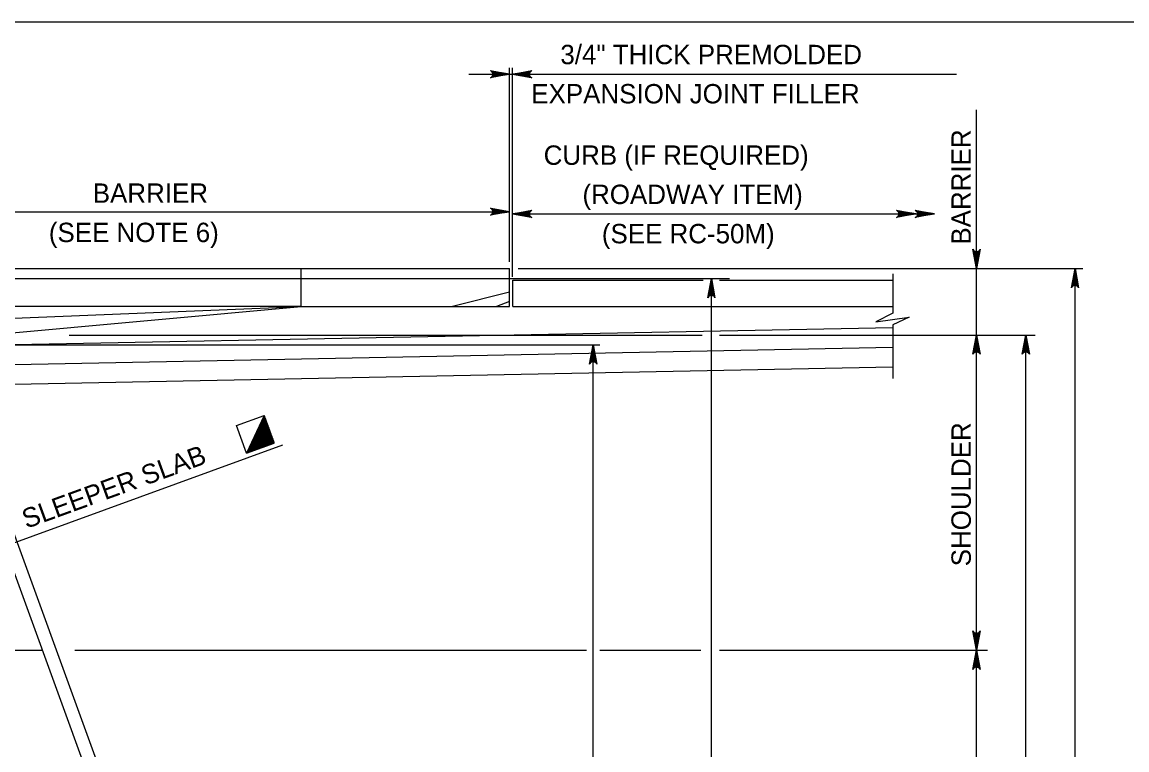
# Model space of a CAD drawing. Extents: x 636530 to 644067, y 294168 to 299122.
# Drawn here: x 640174.2 to 640345.2, y 295822.8 to 295935.5 of the extents above; entities that cross this region are included whole.
import ezdxf

# ---------------------------------------------------------------- set-up
doc = ezdxf.new("R2010")
doc.units = 0
doc.layers.add('1', color=7, linetype='Continuous')

msp = doc.modelspace()

# ---------------------------------------------------------------- linework, layer by layer
at = {"layer": '1'}
for p, q in [((640673.78, 295935.48), (639887.78, 295935.48)), ((640249.63, 295898.56), (640249.63, 295928.41)), ((640250.08, 295896.07), (640250.08, 295928.41)), ((640243.33, 295927.4), (640318.78, 295927.4)), ((640321.89, 295838.28), (640321.89, 295921.9)), ((640145.78, 295906.14), (640249.63, 295906.14)), ((640249.63, 295898.4), (640249.63, 295905.22)), ((640250.08, 295905.79), (640314.36, 295905.79)), ((640145.78, 295897.34), (640249.63, 295897.34)), ((640217.39, 295891.47), (640217.39, 295897.34)), ((640249.63, 295891.47), (640249.63, 295897.34)), ((640250.95, 295897.34), (640338.33, 295897.34)), ((640308.93, 295896.53), (640308.93, 295890.41)), ((640337.13, 295632.92), (640337.13, 295897.34)), ((640147.15, 295895.81), (640283.68, 295895.81)), ((640250.14, 295895.53), (640279.56, 295895.53)), ((640250.14, 295891.47), (640250.14, 295895.53)), ((640280.86, 295634.45), (640280.86, 295895.81)), ((640282.11, 295895.53), (640308.93, 295895.53)), ((640249.63, 295893.68), (640240.77, 295891.47)), ((640169.12, 295887.05), (640217.39, 295891.47)), ((640169.12, 295889.53), (640217.39, 295891.47)), ((640217.39, 295891.47), (640169.12, 295891.47)), ((640217.39, 295891.47), (640249.63, 295891.47)), ((640249.63, 295892.22), (640247.62, 295891.47)), ((640250.14, 295891.47), (640308.93, 295891.47)), ((640308.93, 295888.17), (639968.31, 295881.5)), ((640308.93, 295888.61), (640308.93, 295880.34)), ((640247.96, 295644.22), (640159.95, 295886.03)), ((640250.49, 295643.21), (640161.74, 295887.05)), ((640181.45, 295887.05), (640279.42, 295887.05)), ((640282.1, 295887.05), (640330.95, 295887.05)), ((640329.51, 295643.21), (640329.51, 295887.05)), ((640308.93, 295885.12), (639969.42, 295878.47)), ((640162.74, 295885.52), (640263.6, 295885.52)), ((640262.57, 295644.73), (640262.57, 295885.52)), ((640308.93, 295882.08), (639970.52, 295875.44)), ((640207.34, 295873.05), (640211.64, 295874.61)), ((640211.64, 295874.61), (640208.9, 295868.75)), ((640211.66, 295874.55), (640208.96, 295868.77)), ((640211.68, 295874.49), (640209.02, 295868.8)), ((640211.7, 295874.43), (640209.09, 295868.82)), ((640211.72, 295874.37), (640209.15, 295868.84)), ((640211.75, 295874.31), (640209.21, 295868.86)), ((640211.77, 295874.25), (640209.27, 295868.88)), ((640211.79, 295874.19), (640209.33, 295868.91)), ((640211.81, 295874.13), (640209.39, 295868.93)), ((640211.83, 295874.07), (640209.45, 295868.95)), ((640211.86, 295874), (640209.51, 295868.97)), ((640211.88, 295873.94), (640209.57, 295869)), ((640211.9, 295873.88), (640209.63, 295869.02)), ((640211.92, 295873.82), (640209.69, 295869.04)), ((640211.95, 295873.76), (640209.75, 295869.06)), ((640211.97, 295873.7), (640209.81, 295869.08)), ((640211.99, 295873.64), (640209.88, 295869.11)), ((640213.2, 295870.32), (640211.64, 295874.61)), ((640208.9, 295868.75), (640207.34, 295873.05)), ((640212.01, 295873.58), (640209.94, 295869.13)), ((640212.03, 295873.52), (640210, 295869.15)), ((640212.06, 295873.46), (640210.06, 295869.17)), ((640212.08, 295873.4), (640210.12, 295869.19)), ((640212.1, 295873.34), (640210.18, 295869.22)), ((640212.12, 295873.28), (640210.24, 295869.24)), ((640212.14, 295873.21), (640210.3, 295869.26)), ((640212.17, 295873.15), (640210.36, 295869.28)), ((640212.19, 295873.09), (640210.42, 295869.3)), ((640212.21, 295873.03), (640210.48, 295869.33)), ((640212.23, 295872.97), (640210.54, 295869.35)), ((640212.25, 295872.91), (640210.6, 295869.37)), ((640212.28, 295872.85), (640210.67, 295869.39)), ((640212.3, 295872.79), (640210.73, 295869.42)), ((640212.32, 295872.73), (640210.79, 295869.44)), ((640212.34, 295872.67), (640210.85, 295869.46)), ((640212.37, 295872.61), (640210.91, 295869.48)), ((640212.39, 295872.55), (640210.97, 295869.5)), ((640212.41, 295872.49), (640211.03, 295869.53)), ((640212.43, 295872.42), (640211.09, 295869.55)), ((640212.45, 295872.36), (640211.15, 295869.57)), ((640212.48, 295872.3), (640211.21, 295869.59)), ((640212.5, 295872.24), (640211.27, 295869.61)), ((640212.52, 295872.18), (640211.33, 295869.64)), ((640212.54, 295872.12), (640211.39, 295869.66)), ((640212.56, 295872.06), (640211.46, 295869.68)), ((640212.59, 295872), (640211.52, 295869.7)), ((640212.61, 295871.94), (640211.58, 295869.73)), ((640208.9, 295868.75), (640213.2, 295870.32)), ((640212.63, 295871.88), (640211.64, 295869.75)), ((640212.65, 295871.82), (640211.7, 295869.77)), ((640212.68, 295871.76), (640211.76, 295869.79)), ((640212.7, 295871.7), (640211.82, 295869.81)), ((640212.72, 295871.63), (640211.88, 295869.84)), ((640212.74, 295871.57), (640211.94, 295869.86)), ((640212.76, 295871.51), (640212, 295869.88)), ((640212.79, 295871.45), (640212.06, 295869.9)), ((640212.81, 295871.39), (640212.12, 295869.92)), ((640212.83, 295871.33), (640212.18, 295869.95)), ((640212.85, 295871.27), (640212.24, 295869.97)), ((640212.87, 295871.21), (640212.31, 295869.99)), ((640212.9, 295871.15), (640212.37, 295870.01)), ((640212.92, 295871.09), (640212.43, 295870.03)), ((640212.94, 295871.03), (640212.49, 295870.06)), ((640212.96, 295870.97), (640212.55, 295870.08)), ((640212.98, 295870.91), (640212.61, 295870.1)), ((640213.01, 295870.85), (640212.67, 295870.12)), ((640213.03, 295870.78), (640212.73, 295870.15)), ((640213.05, 295870.72), (640212.79, 295870.17)), ((640213.07, 295870.66), (640212.85, 295870.19)), ((640213.1, 295870.6), (640212.91, 295870.21)), ((640213.12, 295870.54), (640212.97, 295870.23)), ((640213.14, 295870.48), (640213.03, 295870.26)), ((640213.16, 295870.42), (640213.1, 295870.28)), ((640213.18, 295870.36), (640213.16, 295870.3)), ((640144.74, 295844.65), (640214.52, 295870.06)), ((639912.49, 295838.28), (640177.33, 295838.28)), ((640182.33, 295838.28), (640261.52, 295838.28)), ((640263.59, 295838.28), (640279.21, 295838.28)), ((640282.1, 295838.28), (640323.59, 295838.28)), ((640321.89, 295691.98), (640321.89, 295838.28))]:
    msp.add_line(p, q, dxfattribs=at)
for points in [[(640249.63, 295927.4), (640246.65, 295926.84), (640246.76, 295926.92), (640246.88, 295927), (640246.94, 295927.1), (640247, 295927.2), (640247.02, 295927.3), (640247.03, 295927.4), (640247.02, 295927.5), (640247, 295927.6), (640246.94, 295927.7), (640246.88, 295927.8), (640246.76, 295927.88), (640246.65, 295927.96), (640249.63, 295927.4), (640246.76, 295927.88), (640246.88, 295927.8), (640249.63, 295927.4), (640246.94, 295927.7), (640247, 295927.6), (640249.63, 295927.4), (640247.02, 295927.5), (640247.03, 295927.4), (640249.63, 295927.4), (640247.02, 295927.3), (640247, 295927.2), (640249.63, 295927.4), (640246.94, 295927.1), (640246.88, 295927), (640249.63, 295927.4), (640246.76, 295926.92)], [(640250.09, 295927.4), (640253.07, 295927.96), (640252.95, 295927.88), (640252.84, 295927.8), (640252.78, 295927.7), (640252.72, 295927.6), (640252.7, 295927.5), (640252.69, 295927.4), (640252.7, 295927.3), (640252.72, 295927.2), (640252.78, 295927.1), (640252.84, 295927), (640252.95, 295926.92), (640253.07, 295926.84), (640250.09, 295927.4), (640252.95, 295926.92), (640252.84, 295927), (640250.09, 295927.4), (640252.78, 295927.1), (640252.72, 295927.2), (640250.09, 295927.4), (640252.7, 295927.3), (640252.69, 295927.4), (640250.09, 295927.4), (640252.7, 295927.5), (640252.72, 295927.6), (640250.09, 295927.4), (640252.78, 295927.7), (640252.84, 295927.8), (640250.09, 295927.4), (640252.95, 295927.88)], [(640249.63, 295906.14), (640246.65, 295905.58), (640246.76, 295905.66), (640246.88, 295905.74), (640246.94, 295905.84), (640247, 295905.94), (640247.02, 295906.04), (640247.03, 295906.14), (640247.02, 295906.24), (640247, 295906.34), (640246.94, 295906.44), (640246.88, 295906.54), (640246.76, 295906.62), (640246.65, 295906.7), (640249.63, 295906.14), (640246.76, 295906.62), (640246.88, 295906.54), (640249.63, 295906.14), (640246.94, 295906.44), (640247, 295906.34), (640249.63, 295906.14), (640247.02, 295906.24), (640247.03, 295906.14), (640249.63, 295906.14), (640247.02, 295906.04), (640247, 295905.94), (640249.63, 295906.14), (640246.94, 295905.84), (640246.88, 295905.74), (640249.63, 295906.14), (640246.76, 295905.66)], [(640250.08, 295905.79), (640253.07, 295906.35), (640252.95, 295906.27), (640252.84, 295906.19), (640252.78, 295906.09), (640252.72, 295905.99), (640252.7, 295905.89), (640252.68, 295905.79), (640252.7, 295905.69), (640252.72, 295905.59), (640252.78, 295905.49), (640252.84, 295905.39), (640252.95, 295905.31), (640253.07, 295905.23), (640250.08, 295905.79), (640252.95, 295905.31), (640252.84, 295905.39), (640250.08, 295905.79), (640252.78, 295905.49), (640252.72, 295905.59), (640250.08, 295905.79), (640252.7, 295905.69), (640252.68, 295905.79), (640250.08, 295905.79), (640252.7, 295905.89), (640252.72, 295905.99), (640250.08, 295905.79), (640252.78, 295906.09), (640252.84, 295906.19), (640250.08, 295905.79), (640252.95, 295906.27)], [(640312.47, 295905.79), (640309.49, 295905.23), (640309.6, 295905.31), (640309.72, 295905.39), (640309.78, 295905.49), (640309.84, 295905.59), (640309.85, 295905.69), (640309.87, 295905.79), (640309.85, 295905.89), (640309.84, 295905.99), (640309.78, 295906.09), (640309.72, 295906.19), (640309.6, 295906.27), (640309.49, 295906.35), (640312.47, 295905.79), (640309.6, 295906.27), (640309.72, 295906.19), (640312.47, 295905.79), (640309.78, 295906.09), (640309.84, 295905.99), (640312.47, 295905.79), (640309.85, 295905.89), (640309.87, 295905.79), (640312.47, 295905.79), (640309.85, 295905.69), (640309.84, 295905.59), (640312.47, 295905.79), (640309.78, 295905.49), (640309.72, 295905.39), (640312.47, 295905.79), (640309.6, 295905.31)], [(640315.38, 295905.79), (640312.4, 295905.23), (640312.51, 295905.31), (640312.63, 295905.39), (640312.69, 295905.49), (640312.75, 295905.59), (640312.77, 295905.69), (640312.78, 295905.79), (640312.77, 295905.89), (640312.75, 295905.99), (640312.69, 295906.09), (640312.63, 295906.19), (640312.51, 295906.27), (640312.4, 295906.35), (640315.38, 295905.79), (640312.51, 295906.27), (640312.63, 295906.19), (640315.38, 295905.79), (640312.69, 295906.09), (640312.75, 295905.99), (640315.38, 295905.79), (640312.77, 295905.89), (640312.78, 295905.79), (640315.38, 295905.79), (640312.77, 295905.69), (640312.75, 295905.59), (640315.38, 295905.79), (640312.69, 295905.49), (640312.63, 295905.39), (640315.38, 295905.79), (640312.51, 295905.31)], [(640321.89, 295897.34), (640321.33, 295900.32), (640321.41, 295900.2), (640321.49, 295900.09), (640321.59, 295900.03), (640321.69, 295899.97), (640321.79, 295899.95), (640321.89, 295899.94), (640321.99, 295899.95), (640322.09, 295899.97), (640322.19, 295900.03), (640322.29, 295900.09), (640322.37, 295900.2), (640322.45, 295900.32), (640321.89, 295897.34), (640322.37, 295900.2), (640322.29, 295900.09), (640321.89, 295897.34), (640322.19, 295900.03), (640322.09, 295899.97), (640321.89, 295897.34), (640321.99, 295899.95), (640321.89, 295899.94), (640321.89, 295897.34), (640321.79, 295899.95), (640321.69, 295899.97), (640321.89, 295897.34), (640321.59, 295900.03), (640321.49, 295900.09), (640321.89, 295897.34), (640321.41, 295900.2)], [(640337.13, 295897.34), (640337.69, 295894.35), (640337.61, 295894.47), (640337.53, 295894.58), (640337.43, 295894.64), (640337.33, 295894.7), (640337.23, 295894.72), (640337.13, 295894.74), (640337.03, 295894.72), (640336.93, 295894.7), (640336.83, 295894.64), (640336.73, 295894.58), (640336.65, 295894.47), (640336.57, 295894.35), (640337.13, 295897.34), (640336.65, 295894.47), (640336.73, 295894.58), (640337.13, 295897.34), (640336.83, 295894.64), (640336.93, 295894.7), (640337.13, 295897.34), (640337.03, 295894.72), (640337.13, 295894.74), (640337.13, 295897.34), (640337.23, 295894.72), (640337.33, 295894.7), (640337.13, 295897.34), (640337.43, 295894.64), (640337.53, 295894.58), (640337.13, 295897.34), (640337.61, 295894.47)], [(640280.86, 295895.81), (640281.41, 295892.83), (640281.33, 295892.94), (640281.26, 295893.06), (640281.16, 295893.12), (640281.06, 295893.18), (640280.96, 295893.19), (640280.86, 295893.21), (640280.76, 295893.19), (640280.66, 295893.18), (640280.56, 295893.12), (640280.46, 295893.06), (640280.38, 295892.94), (640280.3, 295892.83), (640280.86, 295895.81), (640280.38, 295892.94), (640280.46, 295893.06), (640280.86, 295895.81), (640280.56, 295893.12), (640280.66, 295893.18), (640280.86, 295895.81), (640280.76, 295893.19), (640280.86, 295893.21), (640280.86, 295895.81), (640280.96, 295893.19), (640281.06, 295893.18), (640280.86, 295895.81), (640281.16, 295893.12), (640281.26, 295893.06), (640280.86, 295895.81), (640281.33, 295892.94)], [(640308.93, 295890.41), (640306.28, 295889.11), (640311.47, 295889.82), (640308.93, 295888.61)], [(640321.89, 295887.05), (640322.45, 295884.07), (640322.37, 295884.18), (640322.29, 295884.3), (640322.19, 295884.36), (640322.09, 295884.41), (640321.99, 295884.43), (640321.89, 295884.45), (640321.79, 295884.43), (640321.69, 295884.41), (640321.59, 295884.36), (640321.49, 295884.3), (640321.41, 295884.18), (640321.33, 295884.07), (640321.89, 295887.05), (640321.41, 295884.18), (640321.49, 295884.3), (640321.89, 295887.05), (640321.59, 295884.36), (640321.69, 295884.41), (640321.89, 295887.05), (640321.79, 295884.43), (640321.89, 295884.45), (640321.89, 295887.05), (640321.99, 295884.43), (640322.09, 295884.41), (640321.89, 295887.05), (640322.19, 295884.36), (640322.29, 295884.3), (640321.89, 295887.05), (640322.37, 295884.18)], [(640329.51, 295887.05), (640330.07, 295884.07), (640329.99, 295884.18), (640329.91, 295884.3), (640329.81, 295884.36), (640329.71, 295884.41), (640329.61, 295884.43), (640329.51, 295884.45), (640329.41, 295884.43), (640329.31, 295884.41), (640329.21, 295884.36), (640329.11, 295884.3), (640329.03, 295884.18), (640328.95, 295884.07), (640329.51, 295887.05), (640329.03, 295884.18), (640329.11, 295884.3), (640329.51, 295887.05), (640329.21, 295884.36), (640329.31, 295884.41), (640329.51, 295887.05), (640329.41, 295884.43), (640329.51, 295884.45), (640329.51, 295887.05), (640329.61, 295884.43), (640329.71, 295884.41), (640329.51, 295887.05), (640329.81, 295884.36), (640329.91, 295884.3), (640329.51, 295887.05), (640329.99, 295884.18)], [(640262.57, 295885.52), (640263.13, 295882.54), (640263.05, 295882.66), (640262.97, 295882.77), (640262.87, 295882.83), (640262.77, 295882.89), (640262.67, 295882.91), (640262.57, 295882.92), (640262.47, 295882.91), (640262.37, 295882.89), (640262.27, 295882.83), (640262.17, 295882.77), (640262.09, 295882.66), (640262.01, 295882.54), (640262.57, 295885.52), (640262.09, 295882.66), (640262.17, 295882.77), (640262.57, 295885.52), (640262.27, 295882.83), (640262.37, 295882.89), (640262.57, 295885.52), (640262.47, 295882.91), (640262.57, 295882.92), (640262.57, 295885.52), (640262.67, 295882.91), (640262.77, 295882.89), (640262.57, 295885.52), (640262.87, 295882.83), (640262.97, 295882.77), (640262.57, 295885.52), (640263.05, 295882.66)], [(640321.89, 295838.28), (640321.33, 295841.26), (640321.41, 295841.15), (640321.49, 295841.03), (640321.59, 295840.97), (640321.69, 295840.91), (640321.79, 295840.9), (640321.89, 295840.88), (640321.99, 295840.9), (640322.09, 295840.91), (640322.19, 295840.97), (640322.29, 295841.03), (640322.37, 295841.15), (640322.45, 295841.26), (640321.89, 295838.28), (640322.37, 295841.15), (640322.29, 295841.03), (640321.89, 295838.28), (640322.19, 295840.97), (640322.09, 295840.91), (640321.89, 295838.28), (640321.99, 295840.9), (640321.89, 295840.88), (640321.89, 295838.28), (640321.79, 295840.9), (640321.69, 295840.91), (640321.89, 295838.28), (640321.59, 295840.97), (640321.49, 295841.03), (640321.89, 295838.28), (640321.41, 295841.15)], [(640321.89, 295838.28), (640322.45, 295835.3), (640322.37, 295835.41), (640322.29, 295835.53), (640322.19, 295835.59), (640322.09, 295835.65), (640321.99, 295835.66), (640321.89, 295835.68), (640321.79, 295835.66), (640321.69, 295835.65), (640321.59, 295835.59), (640321.49, 295835.53), (640321.41, 295835.41), (640321.33, 295835.3), (640321.89, 295838.28), (640321.41, 295835.41), (640321.49, 295835.53), (640321.89, 295838.28), (640321.59, 295835.59), (640321.69, 295835.65), (640321.89, 295838.28), (640321.79, 295835.66), (640321.89, 295835.68), (640321.89, 295838.28), (640321.99, 295835.66), (640322.09, 295835.65), (640321.89, 295838.28), (640322.19, 295835.59), (640322.29, 295835.53), (640321.89, 295838.28), (640322.37, 295835.41)]]:
    msp.add_lwpolyline(points, dxfattribs=at)

# ---------------------------------------------------------------- texts
for s, p in [('3/4" THICK PREMOLDED', (640257.48, 295928.96)), ('EXPANSION JOINT FILLER', (640252.98, 295922.89)), ('CURB (IF REQUIRED)', (640254.9, 295913.39)), ('(ROADWAY ITEM)', (640260.9, 295907.32)), ('(SEE RC-50M)', (640263.9, 295901.24))]:
    msp.add_text(s, height=3, dxfattribs=at).set_placement(p)
for s, rotation, p in [('BARRIER', 90, (640321, 295901.04)), ('BARRIER', 360, (640185.12, 295907.51)), ('(SEE NOTE 6)', 360, (640178.32, 295901.43)), ('SHOULDER', 90, (640321, 295851.26)), ('SLEEPER SLAB', 20, (640174.85, 295857.05))]:
    msp.add_text(s, height=3, rotation=rotation, dxfattribs=at).set_placement(p)

doc.saveas('drawing.dxf')
